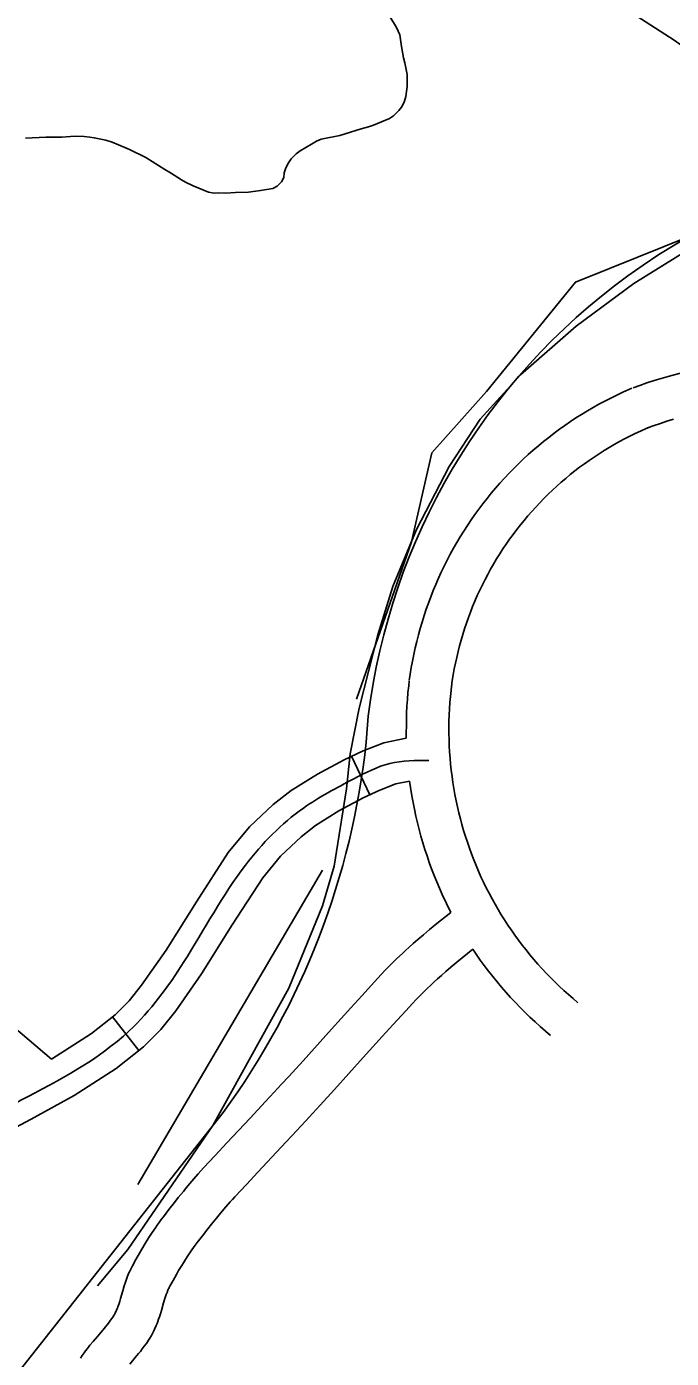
# Model space of a CAD drawing. Extents: x 3263578 to 3301413, y 764927 to 798602.
# Drawn here: x 3296906 to 3297360, y 783160 to 784098 of the extents above; entities that cross this region are included whole.
import ezdxf

# ---------------------------------------------------------------- set-up
doc = ezdxf.new("R2010")
doc.units = 0
for name, color, linetype in [('V-RAIL-TRAK', 7, 'Continuous'), ('V-ROAD-CNTR', 7, 'Continuous'), ('V-TOPO-SHOR', 7, 'Continuous')]:
    doc.layers.add(name, color=color, linetype=linetype)

msp = doc.modelspace()

# ---------------------------------------------------------------- linework, layer by layer
at = {"layer": 'V-RAIL-TRAK'}
for points in [[(3297432.04, 783970.38), (3297376.63, 783943.65), (3297333.71, 783917.11), (3297293.25, 783886.95), (3297253.92, 783852.66), (3297225.54, 783821.64), (3297203.62, 783788.13), (3297180.73, 783743.87), (3297164.01, 783703.77), (3297153.51, 783669.68), (3297140.33, 783618.09), (3297133.97, 783585.93), (3297131.45, 783561.4)], [(3297131.45, 783561.4), (3297122.74, 783506.82), (3297114.59, 783478.94), (3297090.81, 783421.02), (3297037.34, 783324.27), (3296977.37, 783237.05), (3296955.98, 783211.49)]]:
    msp.add_lwpolyline(points, dxfattribs=at)
at = {"layer": 'V-ROAD-CNTR'}
for p, q in [((3297147.85, 783557.07), (3297135, 783584.18)), ((3296985.17, 783377.17), (3296966.55, 783400.69))]:
    msp.add_line(p, q, dxfattribs=at)
for points in [[(3297306.37, 784124.37), (3297362.09, 784088.36), (3297384.7, 784072.34), (3297405.57, 784048.64), (3297407.72, 784044.96), (3297412.93, 784034.12), (3297414.65, 784030.08), (3297423.47, 783998.49)], [(3297333.25, 783843.59), (3297338.07, 783845.33), (3297343.03, 783847.04), (3297348.02, 783848.66), (3297353.03, 783850.21), (3297358.06, 783851.67), (3297363.12, 783853.06), (3297368.21, 783854.37), (3297373.31, 783855.59), (3297378.43, 783856.73), (3297383.56, 783857.79), (3297388.72, 783858.77), (3297393.89, 783859.66), (3297399.07, 783860.47), (3297404.27, 783861.2), (3297409.47, 783861.85), (3297414.69, 783862.41), (3297420.71, 783862.96)], [(3297175.64, 783637.45), (3297176.29, 783641.98), (3297177.04, 783646.63), (3297177.88, 783651.27), (3297178.79, 783655.89), (3297179.8, 783660.49), (3297180.88, 783665.07), (3297182.05, 783669.64), (3297183.29, 783674.18), (3297184.62, 783678.7), (3297186.04, 783683.2), (3297187.53, 783687.67), (3297189.1, 783692.11), (3297190.75, 783696.52), (3297192.48, 783700.9), (3297194.29, 783705.25), (3297196.18, 783709.57), (3297198.15, 783713.85), (3297200.19, 783718.1), (3297202.31, 783722.3), (3297204.5, 783726.47), (3297206.77, 783730.6), (3297209.11, 783734.69), (3297211.53, 783738.74), (3297214.02, 783742.74), (3297216.58, 783746.69), (3297219.21, 783750.6), (3297221.91, 783754.46), (3297224.68, 783758.27), (3297227.52, 783762.03), (3297230.42, 783765.74), (3297233.39, 783769.4), (3297236.43, 783773), (3297239.53, 783776.54), (3297242.7, 783780.03), (3297245.92, 783783.47), (3297249.21, 783786.84), (3297252.56, 783790.15), (3297255.97, 783793.41), (3297259.44, 783796.6), (3297262.96, 783799.73), (3297266.54, 783802.79), (3297270.17, 783805.79), (3297273.86, 783808.73), (3297277.6, 783811.59), (3297281.39, 783814.39), (3297285.22, 783817.12), (3297289.11, 783819.78), (3297293.05, 783822.37), (3297297.03, 783824.89), (3297301.06, 783827.34), (3297305.13, 783829.71), (3297309.24, 783832.01), (3297313.39, 783834.24), (3297317.58, 783836.39), (3297321.81, 783838.46), (3297326.08, 783840.46), (3297330.35, 783842.37), (3297332.42, 783843.26)], [(3297343.45, 783815.38), (3297348.05, 783817.04), (3297352.56, 783818.59), (3297357.09, 783820.07), (3297361.64, 783821.47)], [(3297205.34, 783633.2), (3297205.95, 783637.46), (3297206.61, 783641.58), (3297207.35, 783645.68), (3297208.17, 783649.77), (3297209.05, 783653.85), (3297210.01, 783657.91), (3297211.05, 783661.95), (3297212.15, 783665.97), (3297213.33, 783669.97), (3297214.58, 783673.95), (3297215.9, 783677.91), (3297217.29, 783681.84), (3297218.75, 783685.75), (3297220.28, 783689.62), (3297221.89, 783693.48), (3297223.56, 783697.3), (3297225.3, 783701.09), (3297227.11, 783704.85), (3297228.98, 783708.57), (3297230.93, 783712.27), (3297232.93, 783715.92), (3297235.01, 783719.54), (3297237.15, 783723.12), (3297239.35, 783726.66), (3297241.62, 783730.16), (3297243.94, 783733.62), (3297246.34, 783737.04), (3297248.79, 783740.41), (3297251.3, 783743.74), (3297253.87, 783747.03), (3297256.5, 783750.26), (3297259.19, 783753.45), (3297261.94, 783756.59), (3297264.74, 783759.68), (3297267.6, 783762.72), (3297270.51, 783765.71), (3297273.47, 783768.64), (3297276.49, 783771.52), (3297279.56, 783774.35), (3297282.68, 783777.12), (3297285.84, 783779.83), (3297289.06, 783782.49), (3297292.33, 783785.08), (3297295.63, 783787.62), (3297298.99, 783790.1), (3297302.39, 783792.52), (3297305.83, 783794.87), (3297309.32, 783797.16), (3297312.84, 783799.39), (3297316.4, 783801.56), (3297320.01, 783803.66), (3297323.65, 783805.7), (3297327.32, 783807.67), (3297331.03, 783809.57), (3297334.78, 783811.41), (3297338.56, 783813.18), (3297342.4, 783814.89), (3297344.29, 783815.7)], [(3296923.58, 783370.88), (3296721.74, 783542.58), (3296686.13, 783583.55), (3296632.71, 783614.65), (3296557.24, 783604.55), (3296492.73, 783607.33), (3296424.55, 783620.23), (3296363.61, 783651.41), (3296304.42, 783690.44)], [(3297173.43, 783596.99), (3297173.61, 783609.67), (3297173.76, 783614.52), (3297174, 783619.38), (3297174.32, 783624.22), (3297174.73, 783629.07), (3297175.22, 783633.88), (3297175.59, 783637.06)], [(3297294.39, 783410.73), (3297290.97, 783413.6), (3297287.69, 783416.45), (3297284.47, 783419.35), (3297281.3, 783422.31), (3297278.17, 783425.32), (3297275.1, 783428.39), (3297272.09, 783431.5), (3297269.13, 783434.67), (3297266.23, 783437.89), (3297263.38, 783441.17), (3297260.59, 783444.49), (3297257.86, 783447.85), (3297255.18, 783451.27), (3297252.57, 783454.73), (3297250.02, 783458.24), (3297247.53, 783461.79), (3297245.1, 783465.38), (3297242.73, 783469.02), (3297240.43, 783472.69), (3297238.19, 783476.4), (3297236.02, 783480.16), (3297233.91, 783483.95), (3297231.87, 783487.78), (3297229.89, 783491.64), (3297227.98, 783495.53), (3297226.14, 783499.46), (3297224.37, 783503.42), (3297222.67, 783507.41), (3297221.04, 783511.43), (3297219.48, 783515.47), (3297217.99, 783519.55), (3297216.57, 783523.64), (3297215.22, 783527.77), (3297213.94, 783531.91), (3297212.74, 783536.08), (3297211.61, 783540.27), (3297210.55, 783544.47), (3297209.56, 783548.7), (3297208.65, 783552.94), (3297207.82, 783557.19), (3297207.05, 783561.46), (3297206.36, 783565.74), (3297205.75, 783570.04), (3297205.21, 783574.34), (3297204.74, 783578.65), (3297204.35, 783582.97), (3297204.04, 783587.3), (3297203.8, 783591.63), (3297203.64, 783595.96), (3297203.55, 783600.3), (3297203.54, 783604.64), (3297203.6, 783608.97), (3297203.74, 783613.31), (3297203.95, 783617.64), (3297204.24, 783621.97), (3297204.6, 783626.29), (3297205.04, 783630.62), (3297205.39, 783633.59)], [(3297146.78, 783612.42), (3297145.31, 783594.13)], [(3297173.43, 783596.99), (3297157.74, 783593.59), (3297143.16, 783588.05), (3297129.81, 783581.72), (3297110.92, 783571.69), (3297092.48, 783560.07), (3297079.88, 783550.35), (3297063.1, 783534.45), (3297048.2, 783516.54), (3297025.69, 783481.72), (3297004.39, 783447.74), (3296987.16, 783423.07), (3296978.29, 783412.05), (3296968.44, 783402.19), (3296951.73, 783388.96), (3296923.58, 783370.88)], [(3297175.81, 783566.8), (3297166.29, 783564.75), (3297154.94, 783560.43), (3297143.28, 783554.9), (3297125.97, 783545.71), (3297109.68, 783535.45), (3297099.41, 783527.53), (3297085.02, 783513.89), (3297072.41, 783498.74), (3297051, 783465.6), (3297029.41, 783431.18), (3297011.17, 783405.06), (3297000.65, 783391.98), (3296988.43, 783379.75), (3296969.19, 783364.52), (3296939.54, 783345.48), (3296909.23, 783328.82), (3296883.91, 783315.4)], [(3297204.8, 783474.3), (3297198.86, 783486.97), (3297196.88, 783491.41), (3297194.98, 783495.88), (3297193.15, 783500.38), (3297191.4, 783504.91), (3297189.73, 783509.48), (3297188.14, 783514.07), (3297186.63, 783518.69), (3297185.2, 783523.33), (3297183.85, 783528), (3297182.58, 783532.69), (3297181.39, 783537.4), (3297180.29, 783542.14), (3297179.27, 783546.88), (3297178.33, 783551.65), (3297177.47, 783556.44), (3297175.81, 783566.8)], [(3297204.8, 783474.3), (3297195, 783466.41), (3297189.94, 783462.26), (3297185.55, 783458.57), (3297181.72, 783455.29), (3297178.39, 783452.38), (3297175.49, 783449.8), (3297172.97, 783447.5), (3297170.76, 783445.45), (3297166.99, 783441.88), (3297164.17, 783439.12), (3297162.04, 783437), (3297158.94, 783433.82), (3297155.9, 783430.59), (3297151.08, 783425.38), (3297142.17, 783415.66), (3297134.41, 783407.13), (3297120.94, 783392.21), (3297100.8, 783369.88), (3297090.71, 783358.78), (3297085.67, 783353.28), (3297080.6, 783347.78), (3297074.43, 783341.14), (3297063.56, 783329.51), (3297047.17, 783312.05), (3297038.96, 783303.27), (3297030.76, 783294.42), (3297028.86, 783292.34), (3297027.07, 783290.34), (3297023.83, 783286.64), (3297021.03, 783283.36), (3297018.62, 783280.47), (3297016.53, 783277.93), (3297012.97, 783273.51), (3297010.31, 783270.16), (3297006.39, 783265.16), (3297002.49, 783260.12), (3297000.91, 783258.03), (3296999.43, 783256.03), (3296998.09, 783254.15), (3296996.82, 783252.33), (3296994.6, 783249.03), (3296992.69, 783246.09), (3296991.07, 783243.51), (3296989.68, 783241.23), (3296987.34, 783237.31), (3296985.61, 783234.32), (3296983.11, 783229.92), (3296980.63, 783225.44), (3296979.91, 783224.08), (3296979.22, 783222.69), (3296978.59, 783221.35), (3296978, 783220.01), (3296977.04, 783217.63), (3296976.21, 783215.37), (3296975.5, 783213.3), (3296974.88, 783211.37), (3296973.87, 783208.02), (3296972.27, 783202.48), (3296971.7, 783200.59), (3296971.2, 783199.02), (3296970.76, 783197.71), (3296970.37, 783196.62), (3296970.03, 783195.71), (3296969.75, 783195.01), (3296969.18, 783193.67), (3296968.76, 783192.79), (3296968.48, 783192.23), (3296967.97, 783191.3), (3296967.42, 783190.38), (3296966.99, 783189.71), (3296965.9, 783188.11), (3296964.84, 783186.63), (3296963.79, 783185.24), (3296962.76, 783183.91), (3296961.76, 783182.67), (3296959.74, 783180.24), (3296955.95, 783175.79), (3296952.99, 783172.31), (3296950.72, 783169.56), (3296949, 783167.39), (3296947.71, 783165.71), (3296946.72, 783164.37), (3296945.3, 783162.39), (3296944.02, 783160.48)], [(3297220.3, 783448.36), (3297209.1, 783439.17), (3297204.94, 783435.68), (3297201.35, 783432.61), (3297198.25, 783429.9), (3297195.58, 783427.51), (3297193.26, 783425.4), (3297191.28, 783423.57), (3297187.8, 783420.26), (3297185.25, 783417.78), (3297183.39, 783415.92), (3297180.59, 783413.05), (3297177.82, 783410.11), (3297173.15, 783405.06), (3297164.33, 783395.43), (3297156.65, 783386.98), (3297143.21, 783372.11), (3297123.04, 783349.74), (3297112.87, 783338.56), (3297107.76, 783332.98), (3297102.62, 783327.41), (3297096.38, 783320.68), (3297085.45, 783309), (3297069.07, 783291.54), (3297060.92, 783282.82), (3297052.83, 783274.1), (3297051.1, 783272.21), (3297049.52, 783270.45), (3297046.53, 783267.03), (3297043.96, 783264.01), (3297041.73, 783261.34), (3297039.8, 783258.99), (3297036.39, 783254.77), (3297033.87, 783251.59), (3297030.07, 783246.73), (3297026.3, 783241.86), (3297024.94, 783240.08), (3297023.72, 783238.42), (3297022.6, 783236.85), (3297021.58, 783235.39), (3297019.63, 783232.5), (3297017.99, 783229.95), (3297016.57, 783227.69), (3297015.35, 783225.71), (3297013.2, 783222.11), (3297011.64, 783219.41), (3297009.28, 783215.25), (3297006.99, 783211.12), (3297006.59, 783210.36), (3297006.25, 783209.67), (3297005.92, 783208.98), (3297005.64, 783208.33), (3297005.02, 783206.8), (3297004.48, 783205.33), (3297003.98, 783203.88), (3297003.53, 783202.47), (3297002.64, 783199.52), (3297001.04, 783193.98), (3297000.36, 783191.74), (3296999.72, 783189.72), (3296999.12, 783187.91), (3296998.54, 783186.3), (3296998, 783184.87), (3296997.47, 783183.53), (3296996.54, 783181.36), (3296995.73, 783179.65), (3296995.05, 783178.29), (3296994.01, 783176.39), (3296992.9, 783174.54), (3296992.02, 783173.18), (3296990.5, 783170.93), (3296989.01, 783168.86), (3296987.59, 783166.98), (3296986.26, 783165.28), (3296985, 783163.7), (3296982.7, 783160.93), (3296978.79, 783156.35)], [(3297275.11, 783387.75), (3297271.49, 783390.79), (3297267.82, 783393.97), (3297264.21, 783397.22), (3297260.65, 783400.54), (3297257.15, 783403.91), (3297253.72, 783407.35), (3297250.34, 783410.84), (3297247.02, 783414.39), (3297243.77, 783418), (3297240.58, 783421.67), (3297237.45, 783425.38), (3297234.39, 783429.16), (3297231.4, 783432.99), (3297228.47, 783436.86), (3297225.61, 783440.79), (3297220.3, 783448.36)], [(3297044.57, 783333.46), (3296393.04, 782508.21), (3296007.22, 782004.71)]]:
    msp.add_lwpolyline(points, dxfattribs=at)
for centre, radius, start, end in [((3297608.8, 783538.43), 474.75, 75.50506, 126.03646), ((3297594.75, 783557.12), 451.37, 125.98982, 172.96263), ((3296610.84, 783650.88), 537.47, 323.80154, 353.93932)]:
    msp.add_arc(centre, radius, start, end, dxfattribs=at)
for points in [[(3295928.2, 782029.6), (3295972.46, 782080.58), (3296030.94, 782125.24), (3296088.66, 782188.69), (3296120, 782229.65), (3296124.48, 782300.51), (3296103.18, 782384.22), (3296044.64, 782462.84), (3295997.66, 782543.01), (3296002.06, 782603.61), (3296025.19, 782667.43), (3296038.44, 782725.96), (3296068.07, 782767.24), (3296091.59, 782799.67), (3296108.6, 782824.58), (3296130.27, 782853.54), (3296145.58, 782878.16), (3296151.54, 782913.88), (3296123.8, 782952.93), (3296058.1, 782995.18), (3295965.38, 783024.83), (3295889.3, 783058.11), (3295760.88, 783171.17), (3295696.97, 783245.37), (3295620.01, 783335.81), (3295610.64, 783373.55), (3295574.6, 783537.96), (3295557.46, 783669.43), (3295540.47, 783799.44), (3295513.68, 783874.31), (3295519.94, 783912.37), (3295551.18, 783965.66), (3295598.86, 784033.96), (3295680.94, 784134.63), (3295737.98, 784204.54), (3295771.43, 784235.78), (3295805.94, 784259.84), (3295843.54, 784278.13), (3295883.44, 784279.99), (3295955.01, 784281.15), (3296008.68, 784288.53), (3296064.67, 784313.57), (3296103.23, 784337.01), (3296155.69, 784395.79), (3296221.25, 784458.49), (3296267.03, 784503.15), (3296311.05, 784532), (3296361.64, 784557.87), (3296418.55, 784575.97), (3296546.5, 784605.47), (3296673.49, 784638.5), (3296797.53, 784676.45), (3296897.08, 784686.1), (3296970.11, 784682.78), (3297011.29, 784656.82), (3297095.1, 784609.09), (3297178.65, 784571.13), (3297214.79, 784554.55)], [(3297189.44, 783581.29), (3297162.02, 783579.17), (3297136.54, 783568.31), (3297101.08, 783547.76), (3297060.3, 783507.64), (3297016.9, 783439.46), (3296978.43, 783390.97), (3296902.11, 783342.02), (3296851.67, 783315.31), (3296776.3, 783275.56), (3296712.24, 783251.15), (3296641.31, 783236.07)]]:
    msp.add_spline(points, degree=3, dxfattribs=at)
at = {"layer": 'V-TOPO-SHOR'}
msp.add_line((3296984.51, 783282.66), (3297114.5, 783504.09), dxfattribs=at)
for points in [[(3296905.25, 784019.42), (3296919.56, 784020), (3296930.84, 784020.02), (3296937.09, 784020.52), (3296941.32, 784020.66), (3296946.56, 784020.57), (3296950.58, 784020.11), (3296953.79, 784019.65), (3296962.02, 784017.91), (3296966.43, 784016.43), (3296975.24, 784012.86), (3296978.64, 784011.4), (3296990.03, 784005.78), (3297003.39, 783997.3), (3297007.38, 783995.03), (3297015.16, 783990.06), (3297018.15, 783988.41), (3297023.34, 783985.7), (3297034.15, 783981.3), (3297038.17, 783980.63), (3297041.39, 783980.78), (3297046.43, 783980.7), (3297053.28, 783981.19), (3297062.35, 783981.25), (3297070.83, 783982.52), (3297079.51, 783983.99), (3297082.56, 783985.56), (3297085.63, 783988.53), (3297087.29, 783991.53), (3297087.55, 783994.95), (3297088.81, 783998.35), (3297090.48, 784001.95), (3297092.54, 784004.73), (3297096.02, 784008.3), (3297098.87, 784010.47), (3297106.81, 784015.18), (3297110.26, 784017.14), (3297113.51, 784018.7), (3297126.64, 784021.11), (3297141.82, 784025.9), (3297146.88, 784027.23), (3297150.53, 784028.58), (3297161.68, 784033.23), (3297164.53, 784035), (3297168.21, 784038.77), (3297170.27, 784041.15), (3297172.14, 784044.75), (3297173.21, 784048.76), (3297174.13, 784055.59), (3297174.06, 784064.26), (3297172.58, 784072.34), (3297171.63, 784075.78), (3297170.15, 784083.86), (3297169.07, 784092.13), (3297166.54, 784097.21), (3297162.03, 784104.94)], [(3297138.58, 783624.44), (3297177.1, 783735.15), (3297191.55, 783797.73), (3297230.07, 783841.06), (3297292.66, 783918.07), (3297316.73, 783927.7), (3297413.01, 783966.2)]]:
    msp.add_lwpolyline(points, dxfattribs=at)

doc.saveas('drawing.dxf')
